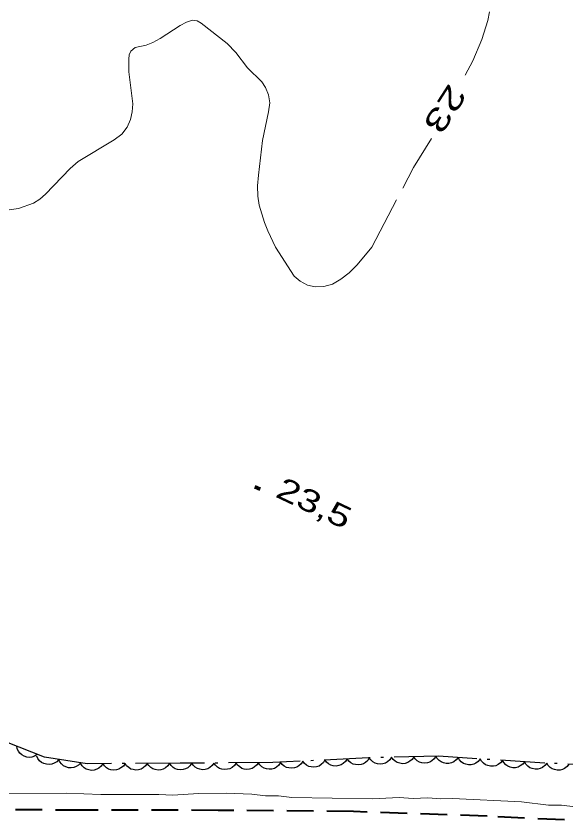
# Model space of a CAD drawing. Extents: x 356765 to 358572, y 5103174 to 5104650.
# Drawn here: x 357444.1 to 357481.3, y 5104259.3 to 5104313.8 of the extents above; entities that cross this region are included whole.
import ezdxf
from ezdxf.enums import TextEntityAlignment as Align

# ---------------------------------------------------------------- set-up
doc = ezdxf.new("R2010")
doc.units = 0
doc.header["$LTSCALE"] = 0.6
for name, pattern in [('DOT_DASHED', [7.7, 5, -1.2, 0.3, -1.2]), ('LONG_DASHED', [7.5, 6, -1.5]), ('MEDIUM_DASHED', [4.5, 3, -1.5])]:
    doc.linetypes.add(name, pattern=pattern)
for name, color, linetype, lineweight in [('2', 7, 'Continuous', 13), ('21', 7, 'Continuous', 53), ('3', 7, 'Continuous', 140), ('44', 7, 'Continuous', 25)]:
    doc.layers.add(name, color=color, linetype=linetype, lineweight=lineweight)

msp = doc.modelspace()

# ---------------------------------------------------------------- linework, layer by layer
at = {"layer": '2', "linetype": 'LONG_DASHED'}
for points in [[(357474.47, 5104309.79), (357474.98, 5104310.76), (357475.58, 5104312.2), (357475.99, 5104313.47), (357476.11, 5104314.07)], [(357443.02, 5104300.59), (357444.29, 5104300.78), (357445.31, 5104301.13), (357445.74, 5104301.41), (357446.13, 5104301.74), (357447.78, 5104303.48), (357448.33, 5104303.94), (357450.76, 5104305.41), (357451.27, 5104305.8), (357451.63, 5104306.28), (357451.87, 5104306.78), (357451.98, 5104307.3), (357452.02, 5104307.84), (357451.76, 5104310.01), (357451.75, 5104310.86), (357451.78, 5104311.15), (357451.89, 5104311.4), (357452.17, 5104311.66), (357452.93, 5104311.8), (357453.38, 5104311.98), (357453.87, 5104312.25), (357455.21, 5104313.13), (357455.64, 5104313.37), (357456.05, 5104313.5), (357456.37, 5104313.45), (357456.63, 5104313.3), (357458.39, 5104311.93), (357458.97, 5104311.32), (357459.76, 5104310.28), (357460.73, 5104309.34), (357460.99, 5104308.94), (357461.19, 5104308.46), (357461.27, 5104307.92), (357461.19, 5104307.3), (357460.77, 5104305.36), (357460.51, 5104303.03), (357460.44, 5104302.3), (357460.46, 5104301.62), (357460.56, 5104301), (357460.91, 5104299.82), (357461.13, 5104299.26), (357461.66, 5104298.17), (357462.92, 5104296.21), (357463.33, 5104295.87), (357463.82, 5104295.61), (357464.34, 5104295.48), (357464.91, 5104295.5), (357465.5, 5104295.67), (357466.07, 5104296.01), (357466.64, 5104296.44), (357467.17, 5104296.97), (357468.15, 5104298.17), (357470.98, 5104303.55), (357472.19, 5104305.51)]]:
    msp.add_lwpolyline(points, dxfattribs=at)
at = {"layer": '2'}
msp.add_lwpolyline([(357442.75, 5104261.24), (357447.57, 5104261.3), (357449.87, 5104261.2), (357453.77, 5104261.19), (357454.73, 5104261.15), (357456.45, 5104261.26), (357458.33, 5104261.3), (357460.05, 5104261.22), (357460.97, 5104261.11), (357461.85, 5104261.11), (357462.76, 5104260.99), (357468.2, 5104260.91), (357470, 5104260.99), (357470.95, 5104260.94), (357471.95, 5104260.98), (357472.79, 5104260.9), (357473.6, 5104260.94), (357478.26, 5104260.7), (357480.09, 5104260.47), (357480.97, 5104260.47), (357481.88, 5104260.36)], dxfattribs=at)
at = {"layer": '21', "linetype": 'MEDIUM_DASHED', "lineweight": 40}
msp.add_lwpolyline([(357483.87, 5104259.35), (357475.95, 5104259.73), (357466.93, 5104260.05), (357457.78, 5104260.13), (357448.59, 5104260.15), (357441.16, 5104260.16), (357436.93, 5104260.46), (357434.15, 5104260.69), (357432.99, 5104260.78), (357430.47, 5104261.01), (357427.15, 5104261.19), (357425.23, 5104261.08), (357424.08, 5104260.94), (357424.06, 5104260.94), (357423.08, 5104260.72), (357422.42, 5104260.59), (357421.69, 5104259.73)], dxfattribs=at)
at = {"layer": '3'}
msp.add_line((357460.27, 5104281.98), (357460.63, 5104281.81), dxfattribs=at)
at = {"layer": '44', "linetype": 'DOT_DASHED'}
msp.add_lwpolyline([(357489.01, 5104262.92), (357479.85, 5104263.32), (357472.67, 5104263.78), (357467.93, 5104263.68), (357461.48, 5104263.35), (357455.21, 5104263.31), (357448.93, 5104263.28), (357446.05, 5104263.71), (357443.49, 5104264.74)], dxfattribs=at)
at = {"layer": '44'}
for points in [[(357445.57, 5104263.9), (357445.39, 5104263.79), (357445.2, 5104263.73), (357445.04, 5104263.7), (357444.86, 5104263.72), (357444.69, 5104263.78), (357444.52, 5104263.88), (357444.39, 5104263.98), (357444.29, 5104264.12), (357444.21, 5104264.29), (357444.18, 5104264.46)], [(357447.02, 5104263.57), (357446.88, 5104263.41), (357446.7, 5104263.31), (357446.55, 5104263.24), (357446.38, 5104263.22), (357446.19, 5104263.24), (357446.01, 5104263.3), (357445.86, 5104263.36), (357445.73, 5104263.48), (357445.61, 5104263.62), (357445.54, 5104263.79)], [(357448.5, 5104263.34), (357448.36, 5104263.19), (357448.19, 5104263.09), (357448.03, 5104263.02), (357447.86, 5104263), (357447.68, 5104263.01), (357447.49, 5104263.07), (357447.34, 5104263.14), (357447.21, 5104263.26), (357447.1, 5104263.4), (357447.02, 5104263.57)], [(357464.99, 5104263.53), (357464.89, 5104263.35), (357464.73, 5104263.22), (357464.6, 5104263.12), (357464.43, 5104263.07), (357464.25, 5104263.04), (357464.06, 5104263.07), (357463.9, 5104263.1), (357463.75, 5104263.19), (357463.6, 5104263.31), (357463.5, 5104263.45)], [(357466.49, 5104263.61), (357466.38, 5104263.43), (357466.23, 5104263.29), (357466.1, 5104263.2), (357465.93, 5104263.15), (357465.75, 5104263.12), (357465.55, 5104263.14), (357465.4, 5104263.18), (357465.24, 5104263.27), (357465.1, 5104263.39), (357464.99, 5104263.53)], [(357467.99, 5104263.68), (357467.88, 5104263.5), (357467.73, 5104263.37), (357467.59, 5104263.28), (357467.43, 5104263.22), (357467.24, 5104263.2), (357467.05, 5104263.22), (357466.89, 5104263.25), (357466.74, 5104263.34), (357466.6, 5104263.46), (357466.49, 5104263.61)], [(357469.49, 5104263.71), (357469.38, 5104263.54), (357469.22, 5104263.41), (357469.08, 5104263.32), (357468.91, 5104263.27), (357468.73, 5104263.25), (357468.54, 5104263.28), (357468.38, 5104263.32), (357468.23, 5104263.41), (357468.09, 5104263.53), (357467.99, 5104263.68)], [(357470.99, 5104263.74), (357470.88, 5104263.57), (357470.72, 5104263.44), (357470.58, 5104263.35), (357470.41, 5104263.3), (357470.23, 5104263.28), (357470.04, 5104263.31), (357469.88, 5104263.35), (357469.73, 5104263.44), (357469.59, 5104263.57), (357469.49, 5104263.71)], [(357472.49, 5104263.78), (357472.38, 5104263.6), (357472.22, 5104263.47), (357472.08, 5104263.38), (357471.91, 5104263.33), (357471.73, 5104263.31), (357471.54, 5104263.34), (357471.38, 5104263.38), (357471.23, 5104263.47), (357471.09, 5104263.6), (357470.99, 5104263.74)], [(357473.99, 5104263.7), (357473.86, 5104263.53), (357473.69, 5104263.41), (357473.55, 5104263.34), (357473.37, 5104263.3), (357473.19, 5104263.3), (357473, 5104263.34), (357472.85, 5104263.4), (357472.71, 5104263.5), (357472.58, 5104263.64), (357472.49, 5104263.79)], [(357475.48, 5104263.6), (357475.35, 5104263.43), (357475.19, 5104263.32), (357475.04, 5104263.24), (357474.87, 5104263.21), (357474.69, 5104263.2), (357474.5, 5104263.25), (357474.35, 5104263.3), (357474.2, 5104263.41), (357474.08, 5104263.54), (357473.99, 5104263.7)], [(357476.98, 5104263.5), (357476.85, 5104263.34), (357476.69, 5104263.22), (357476.54, 5104263.14), (357476.37, 5104263.11), (357476.18, 5104263.11), (357476, 5104263.15), (357475.84, 5104263.2), (357475.7, 5104263.31), (357475.57, 5104263.44), (357475.48, 5104263.6)], [(357478.48, 5104263.41), (357478.35, 5104263.24), (357478.18, 5104263.13), (357478.04, 5104263.05), (357477.86, 5104263.01), (357477.68, 5104263.01), (357477.49, 5104263.05), (357477.34, 5104263.11), (357477.2, 5104263.21), (357477.07, 5104263.35), (357476.98, 5104263.5)], [(357450, 5104263.29), (357449.88, 5104263.11), (357449.72, 5104262.98), (357449.58, 5104262.9), (357449.41, 5104262.85), (357449.23, 5104262.83), (357449.04, 5104262.86), (357448.88, 5104262.91), (357448.74, 5104263), (357448.6, 5104263.13), (357448.5, 5104263.28)], [(357451.5, 5104263.29), (357451.38, 5104263.12), (357451.22, 5104262.99), (357451.08, 5104262.9), (357450.91, 5104262.86), (357450.73, 5104262.84), (357450.54, 5104262.87), (357450.38, 5104262.91), (357450.24, 5104263.01), (357450.1, 5104263.14), (357450, 5104263.29)], [(357453, 5104263.3), (357452.88, 5104263.13), (357452.72, 5104263), (357452.58, 5104262.91), (357452.41, 5104262.86), (357452.23, 5104262.85), (357452.04, 5104262.88), (357451.88, 5104262.92), (357451.74, 5104263.02), (357451.6, 5104263.14), (357451.5, 5104263.29)], [(357454.5, 5104263.31), (357454.38, 5104263.13), (357454.22, 5104263), (357454.08, 5104262.92), (357453.91, 5104262.87), (357453.73, 5104262.85), (357453.54, 5104262.89), (357453.38, 5104262.93), (357453.24, 5104263.03), (357453.1, 5104263.15), (357453, 5104263.3)], [(357456, 5104263.32), (357455.88, 5104263.14), (357455.73, 5104263.01), (357455.58, 5104262.93), (357455.41, 5104262.88), (357455.23, 5104262.86), (357455.04, 5104262.89), (357454.88, 5104262.94), (357454.74, 5104263.03), (357454.6, 5104263.16), (357454.5, 5104263.31)], [(357457.5, 5104263.32), (357457.38, 5104263.15), (357457.23, 5104263.02), (357457.08, 5104262.93), (357456.91, 5104262.89), (357456.73, 5104262.87), (357456.54, 5104262.9), (357456.38, 5104262.95), (357456.24, 5104263.04), (357456.1, 5104263.17), (357456, 5104263.32)], [(357459, 5104263.33), (357458.88, 5104263.16), (357458.72, 5104263.03), (357458.58, 5104262.94), (357458.41, 5104262.9), (357458.23, 5104262.88), (357458.04, 5104262.91), (357457.88, 5104262.96), (357457.74, 5104263.05), (357457.6, 5104263.18), (357457.5, 5104263.32)], [(357460.5, 5104263.34), (357460.38, 5104263.17), (357460.22, 5104263.04), (357460.08, 5104262.95), (357459.91, 5104262.91), (357459.73, 5104262.89), (357459.54, 5104262.92), (357459.38, 5104262.96), (357459.24, 5104263.06), (357459.1, 5104263.19), (357459, 5104263.33)], [(357462, 5104263.35), (357461.88, 5104263.18), (357461.72, 5104263.05), (357461.58, 5104262.96), (357461.41, 5104262.92), (357461.23, 5104262.9), (357461.04, 5104262.93), (357460.88, 5104262.97), (357460.74, 5104263.07), (357460.6, 5104263.2), (357460.5, 5104263.34)], [(357463.5, 5104263.45), (357463.39, 5104263.27), (357463.24, 5104263.14), (357463.1, 5104263.05), (357462.93, 5104262.99), (357462.75, 5104262.97), (357462.56, 5104262.99), (357462.4, 5104263.02), (357462.25, 5104263.11), (357462.11, 5104263.23), (357462, 5104263.38)], [(357479.97, 5104263.31), (357479.85, 5104263.15), (357479.68, 5104263.03), (357479.53, 5104262.95), (357479.36, 5104262.92), (357479.18, 5104262.91), (357478.99, 5104262.96), (357478.84, 5104263.01), (357478.7, 5104263.12), (357478.57, 5104263.25), (357478.48, 5104263.41)], [(357481.47, 5104263.25), (357481.35, 5104263.08), (357481.18, 5104262.96), (357481.04, 5104262.88), (357480.87, 5104262.84), (357480.68, 5104262.84), (357480.5, 5104262.88), (357480.34, 5104262.93), (357480.2, 5104263.03), (357480.07, 5104263.16), (357479.97, 5104263.31)]]:
    msp.add_lwpolyline(points, dxfattribs=at)

# ---------------------------------------------------------------- texts
at = {"layer": '2', "width": 1.5}
msp.add_text('23', height=1.5, rotation=237.194, dxfattribs=at).set_placement((357472.4826, 5104307.8913), align=Align.CENTER)
at = {"layer": '3', "width": 1.35}
msp.add_text('23,5   ', height=1.5, rotation=334.619, dxfattribs=at).set_placement((357461.57, 5104281.34))

doc.saveas('drawing.dxf')
